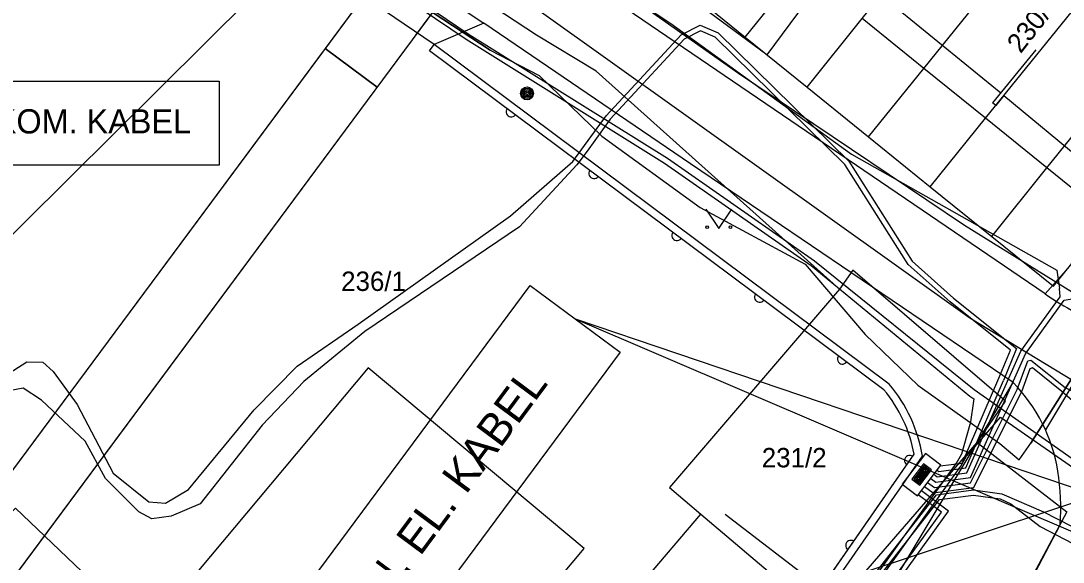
# Model space of a CAD drawing. Extents: x -601580 to 4, y -1204314 to 4.
# Drawn here: x -600441.72 to -600401.36, y -1203807.96 to -1203787.02 of the extents above; entities that cross this region are included whole.
import ezdxf

# ---------------------------------------------------------------- set-up
doc = ezdxf.new("R2010")
doc.units = 0
for name, color, linetype in [('00-EON NN', 7, 'Continuous'), ('00-EON VN', 7, 'Continuous'), ('00-KN-HRANICE PARCEL', 7, 'Continuous'), ('00-KN-PARC. CISLA', 7, 'Continuous'), ('00-KN-VNITRNI KRESBA', 7, 'Continuous'), ('00-POLOHOPIS', 7, 'Continuous'), ('00-RAZÍTKO', 7, 'Continuous'), ('00-SITE KOM. KABEL', 7, 'Continuous'), ('00-VAK-VODA-RAD IGIS', 7, 'Continuous'), ('11-REKONSTRUKCE KANALIZACE POPIS', 7, 'Continuous'), ('Vrstva 25', 7, 'Continuous'), ('Vrstva 26', 7, 'Continuous'), ('Vrstva 36', 7, 'Continuous'), ('Vrstva 8', 7, 'Continuous')]:
    doc.layers.add(name, color=color, linetype=linetype)

# ---------------------------------------------------------------- blocks, each defined once
blk = doc.blocks.new('6.01A_1644')
at = {"layer": 'Vrstva 25'}
for radius in [0.25, 0.2, 0.15, 0.1, 0.05]:
    blk.add_circle((0, 0), radius, dxfattribs=at)
blk = doc.blocks.new('3.14_544')
at = {"layer": 'Vrstva 36'}
blk.add_lwpolyline([(-0.5, 0.75), (0, 0), (0.5, 0.75)], dxfattribs=at)
for centre in [(-0.45, 0.05), (0.449, 0.05)]:
    blk.add_circle(centre, 0.05, dxfattribs=at)
blk = doc.blocks.new('NN620')
at = {"layer": 'Vrstva 8'}
for points in [[(752, 4), (-748, 4)], [(-748, 4), (-748, -746)], [(752, -746), (752, 4)], [(368, -180), (-376, -180)], [(-376, -180), (-376, -558)], [(321, -227), (-329, -227)], [(-329, -227), (-329, -510)], [(274, -274), (-281, -274)], [(-281, -274), (-281, -463)], [(227, -321), (-234, -321)], [(-234, -321), (-234, -416)], [(-193, -369), (185, -369)], [(227, -416), (227, -321)], [(274, -463), (274, -274)], [(321, -510), (321, -227)], [(368, -558), (368, -180)], [(-748, -746), (752, -746)], [(-376, -558), (368, -558)], [(-329, -510), (321, -510)], [(-281, -463), (274, -463)], [(-234, -416), (227, -416)]]:
    blk.add_lwpolyline(points, dxfattribs=at)

msp = doc.modelspace()

# ---------------------------------------------------------------- linework, layer by layer
for points in [[(-600365.317, -1203705.234), (-600367.324, -1203703.744), (-600429.936, -1203788.096), (-600427.929, -1203789.586)], [(-600366.807, -1203707.241), (-600426.439, -1203787.579)], [(-600427.929, -1203789.586), (-600429.936, -1203788.096), (-600492.548, -1203872.448), (-600373.307, -1203960.957), (-600310.695, -1203876.605), (-600312.703, -1203875.115)], [(-600429.419, -1203791.594), (-600489.051, -1203871.931), (-600373.825, -1203957.46), (-600314.193, -1203877.122)]]:
    msp.add_lwpolyline(points)
at = {"layer": '00-EON NN'}
for points in [[(-600443.789, -1203768.219), (-600439.988, -1203771.191), (-600436.287, -1203773.861), (-600436.095, -1203774), (-600434.65, -1203771.98), (-600434.306, -1203771.872), (-600434.351, -1203772.251), (-600435.77, -1203774.235), (-600435.61, -1203774.35), (-600432.238, -1203776.781), (-600416.559, -1203787.121), (-600409.559, -1203792.18), (-600401.613, -1203796.671), (-600401.51, -1203797.37)], [(-600443.481, -1203801.477), (-600441.485, -1203800.213), (-600440.875, -1203800.229), (-600440.465, -1203800.586), (-600439.536, -1203801.867), (-600438.145, -1203804.516), (-600436.76, -1203805.634), (-600436.116, -1203805.68), (-600435.235, -1203805.157), (-600432.692, -1203802.07), (-600431.021, -1203800.385), (-600428.663, -1203798.755), (-600422.759, -1203794.567), (-600420.35, -1203792.465), (-600419.062, -1203790.695), (-600416.158, -1203787.561), (-600415.415, -1203787.182), (-600414.718, -1203787.479), (-600409.664, -1203792.446), (-600407.208, -1203796.312), (-600405.611, -1203797.743), (-600403.169, -1203799.698), (-600403.668, -1203800.93)], [(-600403.852, -1203800.85), (-600403.408, -1203799.765), (-600405.741, -1203797.895), (-600407.362, -1203796.442), (-600409.82, -1203792.572), (-600414.832, -1203787.649), (-600415.407, -1203787.402), (-600416.036, -1203787.723), (-600418.906, -1203790.821), (-600419.791, -1203792.059), (-600420.194, -1203792.591), (-600422.408, -1203794.985), (-600428.406, -1203799.034), (-600430.766, -1203800.969), (-600432.383, -1203802.666), (-600434.772, -1203805.7), (-600435.902, -1203806.189), (-600436.648, -1203806.285), (-600437.15, -1203806.016), (-600438.44, -1203804.723), (-600439.235, -1203803.28), (-600440.923, -1203801.7), (-600441.636, -1203801.236), (-600442.174, -1203801.336)], [(-600403.149, -1203801.285), (-600402.725, -1203800.178), (-600402.608, -1203800.147), (-600401.288, -1203801.205), (-600399.047, -1203802.31), (-600395.275, -1203804.79), (-600394.82, -1203804.778), (-600389.904, -1203795.433), (-600387.75, -1203791.819), (-600386.729, -1203791.217), (-600386.332, -1203791.369), (-600383.72, -1203793.044)], [(-600384.047, -1203793.073), (-600386.264, -1203791.65), (-600386.685, -1203791.444), (-600387.637, -1203792), (-600390.001, -1203796.056), (-600394.66, -1203804.904), (-600394.683, -1203804.974), (-600395.107, -1203804.985), (-600395.704, -1203805.197), (-600399.553, -1203802.98), (-600401.42, -1203801.357), (-600402.553, -1203800.449), (-600402.658, -1203800.481), (-600402.971, -1203801.375)], [(-600406.368, -1203804.561), (-600406.237, -1203804.658), (-600405.089, -1203804.508), (-600402.997, -1203799.8), (-600401.476, -1203797.7), (-600401.51, -1203797.37)], [(-600406.49, -1203804.72), (-600406.292, -1203804.867), (-600404.952, -1203804.692), (-600402.823, -1203799.9), (-600401.32, -1203797.827), (-600400.24, -1203797.65)], [(-600406.247, -1203804.402), (-600406.183, -1203804.45), (-600405.132, -1203804.312), (-600403.668, -1203800.93)], [(-600406.123, -1203804.24), (-600405.271, -1203804.128), (-600403.852, -1203800.85)], [(-600406.729, -1203805.041), (-600406.401, -1203805.285), (-600404.823, -1203805.079), (-600402.971, -1203801.375)], [(-600406.61, -1203804.88), (-600406.347, -1203805.076), (-600404.954, -1203804.893), (-600403.149, -1203801.285)], [(-600422.643, -1203818.23), (-600422.748, -1203818.375), (-600422.844, -1203819.125), (-600422.094, -1203820.21), (-600420.034, -1203821.812), (-600418.478, -1203822.183), (-600417.722, -1203821.978), (-600412.13, -1203814.77), (-600405.797, -1203805.984), (-600406.852, -1203805.198)], [(-600422.485, -1203818.354), (-600422.556, -1203818.452), (-600422.636, -1203819.075), (-600421.946, -1203820.07), (-600419.946, -1203821.628), (-600418.482, -1203821.977), (-600417.838, -1203821.802), (-600412.29, -1203814.65), (-600406.073, -1203806.028), (-600406.974, -1203805.357)]]:
    msp.add_lwpolyline(points, dxfattribs=at)
at = {"layer": '00-EON VN'}
for points in [[(-600383.25, -1203783.59), (-600384.36, -1203785.06), (-600387.363, -1203790.788), (-600387.636, -1203791.819), (-600388.781, -1203794.246), (-600391.141, -1203798.544), (-600394.408, -1203804.965), (-600395.164, -1203806.243), (-600395.912, -1203806.852), (-600396.541, -1203806.795), (-600400.796, -1203804.12), (-600404.813, -1203801.302), (-600410.985, -1203796.316), (-600416.678, -1203792.351), (-600424.36, -1203787.555), (-600438.08, -1203778.28), (-600442.027, -1203775.462), (-600444.357, -1203773.807), (-600448.151, -1203771.631), (-600451.152, -1203771.298), (-600454.57, -1203770.237), (-600456.457, -1203769.325), (-600457.482, -1203769.405), (-600459.327, -1203769.119)], [(-600459.477, -1203769.291), (-600457.511, -1203769.594), (-600456.508, -1203769.518), (-600454.624, -1203770.445), (-600451.211, -1203771.488), (-600448.233, -1203771.815), (-600444.486, -1203774.019), (-600442.217, -1203775.59), (-600438.167, -1203778.496), (-600424.472, -1203787.735), (-600416.801, -1203792.528), (-600411.123, -1203796.487), (-600404.975, -1203801.537), (-600404.82, -1203801.644), (-600404.96, -1203802.62)], [(-600420.98, -1203819.53), (-600420.864, -1203820.446), (-600419.462, -1203821.043), (-600418.93, -1203821.127), (-600418.441, -1203820.946), (-600406.264, -1203805.356), (-600404.84, -1203805.169), (-600403.741, -1203805.313), (-600402.12, -1203806.02), (-600397.21, -1203808.53), (-600396.959, -1203808.655), (-600396.658, -1203808.122), (-600387.498, -1203791.032), (-600386.327, -1203789.041), (-600384.551, -1203785.743), (-600383.307, -1203783.299)], [(-600421.95, -1203818.81), (-600422.25, -1203819.38), (-600420.889, -1203820.652), (-600419.518, -1203821.237), (-600418.91, -1203821.333), (-600418.319, -1203821.114), (-600406.156, -1203805.544), (-600404.84, -1203805.371), (-600403.799, -1203805.507), (-600403.392, -1203805.701), (-600402.25, -1203806.58), (-600397.51, -1203809.05), (-600396.827, -1203808.831), (-600396.482, -1203808.218), (-600387.322, -1203791.128), (-600386.153, -1203789.139), (-600384.409, -1203785.897), (-600383.678, -1203785.564)], [(-600404.69, -1203803.4), (-600403.793, -1203802.354), (-600400.965, -1203804.307), (-600396.659, -1203806.996), (-600396.026, -1203808.089), (-600397.926, -1203812.215), (-600401.515, -1203819.485), (-600403.526, -1203823.769), (-600404.68, -1203825.69), (-600408.835, -1203831.858), (-600411.506, -1203835.68), (-600414.412, -1203839.145), (-600422.594, -1203849.646), (-600426.194, -1203853.932), (-600430.114, -1203859.273), (-600431.226, -1203862.375), (-600431.964, -1203864.361), (-600433.679, -1203869.626), (-600433.941, -1203870.22), (-600433.675, -1203870.696)], [(-600421.608, -1203819.038), (-600421.591, -1203820.03), (-600419.121, -1203821.367), (-600417.676, -1203821.186), (-600412.921, -1203814.532), (-600405.494, -1203804.136), (-600405.292, -1203803.778), (-600404.96, -1203802.62)], [(-600421.811, -1203818.879), (-600421.789, -1203820.15), (-600419.159, -1203821.573), (-600417.564, -1203821.374), (-600412.759, -1203814.648), (-600405.326, -1203804.244), (-600405.109, -1203803.859), (-600404.69, -1203803.4)]]:
    msp.add_lwpolyline(points, dxfattribs=at)
at = {"layer": '00-KN-HRANICE PARCEL'}
for p, q in [((-600416.05, -1203785.73), (-600413.67, -1203787.65)), ((-600413.67, -1203787.65), (-600411.28, -1203789.58)), ((-600411.28, -1203789.58), (-600408.9, -1203791.51)), ((-600408.9, -1203791.51), (-600406.51, -1203793.44)), ((-600406.51, -1203793.44), (-600404.13, -1203795.36)), ((-600410.6, -1203810.15), (-600404.69, -1203803.33)), ((-600404.69, -1203803.33), (-600401.22, -1203806.01)), ((-600421.75, -1203813.53), (-600415.39, -1203806.11)), ((-600415.39, -1203806.11), (-600410.6, -1203810.15))]:
    msp.add_line(p, q, dxfattribs=at)
for points in [[(-600413.67, -1203787.65), (-600411.53, -1203785), (-600407.38, -1203779.87)], [(-600411.28, -1203789.58), (-600409.14, -1203786.93), (-600405, -1203781.8)], [(-600429.5, -1203782.57), (-600431.07, -1203784.39), (-600464.48, -1203817.52), (-600458.72, -1203823.55)], [(-600410.02, -1203797.4), (-600419.45, -1203788.97), (-600421.75, -1203787.58), (-600428.32, -1203783.25)], [(-600408.9, -1203791.51), (-600406.76, -1203788.86), (-600402.61, -1203783.73)], [(-600406.51, -1203793.44), (-600404.37, -1203790.79), (-600400.23, -1203785.66)], [(-600404.13, -1203795.36), (-600401.99, -1203792.71), (-600397.84, -1203787.58)], [(-600404.13, -1203795.36), (-600401.74, -1203797.29), (-600399.6, -1203794.64), (-600396.51, -1203790.82)], [(-600404.69, -1203803.33), (-600403.59, -1203801.74), (-600409.51, -1203796.66), (-600410.02, -1203797.4)], [(-600410.02, -1203797.4), (-600416.61, -1203805.08), (-600415.39, -1203806.11)], [(-600426.48, -1203815.28), (-600419.91, -1203807.43), (-600428.27, -1203800.45), (-600434.84, -1203808.28), (-600426.48, -1203815.28)], [(-600458.72, -1203823.55), (-600441.93, -1203805.88), (-600431.1, -1203816.2), (-600432.56, -1203817.74), (-600431.73, -1203818.53), (-600433.16, -1203820.02), (-600433.98, -1203819.23), (-600447.79, -1203833.72)], [(-600401.22, -1203806.01), (-600410.36, -1203823.08), (-600410.94, -1203822.62), (-600423.34, -1203839.86), (-600431.61, -1203849.11)]]:
    msp.add_lwpolyline(points, dxfattribs=at)
at = {"layer": '00-KN-VNITRNI KRESBA'}
for p, q in [((-600406.76, -1203788.86), (-600409.14, -1203786.93)), ((-600404.37, -1203790.79), (-600406.76, -1203788.86)), ((-600401.99, -1203792.71), (-600404.37, -1203790.79)), ((-600399.6, -1203794.64), (-600401.99, -1203792.71))]:
    msp.add_line(p, q, dxfattribs=at)
at = {"layer": '00-POLOHOPIS'}
for p, q in [((-600430.028, -1203782.925), (-600423.796, -1203787.111)), ((-600402.056, -1203797.586), (-600422.161, -1203783.916)), ((-600425.717, -1203787.936), (-600430.741, -1203784.52)), ((-600408.311, -1203786.101), (-600403.779, -1203789.804)), ((-600423.796, -1203787.111), (-600425.717, -1203787.936)), ((-600415.787, -1203792.547), (-600423.796, -1203787.111)), ((-600425.896, -1203788.176), (-600425.717, -1203787.936)), ((-600408.094, -1203801.077), (-600425.717, -1203787.936)), ((-600408.303, -1203801.295), (-600425.896, -1203788.176)), ((-600402.419, -1203788.138), (-600404.094, -1203790.19)), ((-600403.655, -1203789.905), (-600403.971, -1203790.292)), ((-600403.655, -1203789.905), (-600398.966, -1203793.804)), ((-600403.971, -1203790.292), (-600404.094, -1203790.19)), ((-600403.303, -1203801.007), (-600415.787, -1203792.547)), ((-600402.056, -1203797.586), (-600399.16, -1203794.286)), ((-600399.639, -1203798.807), (-600402.049, -1203802.841)), ((-600415.175, -1203820.817), (-600403.303, -1203801.007)), ((-600410.724, -1203808.961), (-600407.132, -1203803.786)), ((-600410.486, -1203809.144), (-600406.815, -1203803.856)), ((-600414.453, -1203806.1), (-600410.486, -1203809.144)), ((-600408.134, -1203819.097), (-600401.477, -1203806.518))]:
    msp.add_line(p, q, dxfattribs=at)
for points in [[(-600408.303, -1203801.295), (-600425.896, -1203788.176)], [(-600410.724, -1203808.961), (-600407.132, -1203803.786)]]:
    msp.add_lwpolyline(points, dxfattribs=at)
for centre, radius, start, end in [((-600422.733, -1203790.535), 0.2, 143.2869, 323.2897), ((-600419.526, -1203792.926), 0.2, 143.2869, 323.2897), ((-600416.319, -1203795.317), 0.2, 143.2869, 323.2897), ((-600413.113, -1203797.708), 0.2, 143.2869, 323.2897), ((-600396.79, -1203790.165), 9.1, 234.6416, 251.7551), ((-600409.906, -1203800.099), 0.2, 143.2869, 323.2897), ((-600407.871, -1203805.476), 6.39, 9.3295, 44.3733), ((-600412.507, -1203804.792), 5.469, 10.5987, 39.7581), ((-600412.507, -1203804.792), 5.769, 9.3371, 40.0902), ((-600407.303, -1203804.032), 0.2, 55.2338, 235.2367), ((-600411.088, -1203805.881), 9.632, 356.2683, 8.605), ((-600409.584, -1203807.318), 0.2, 55.2338, 235.2367)]:
    msp.add_arc(centre, radius, start, end, dxfattribs=at)
at = {"layer": '00-RAZÍTKO'}
for points in [[(-600492.548, -1203872.448), (-600304.712, -1203619.391), (-600185.471, -1203707.9), (-600373.307, -1203960.957)], [(-600489.051, -1203871.931), (-600304.195, -1203622.889), (-600188.969, -1203708.417), (-600373.825, -1203957.46)]]:
    msp.add_lwpolyline(points, close=True, dxfattribs=at)
at = {"layer": '00-SITE KOM. KABEL'}
for points in [[(-600448.32, -1203764.77), (-600445.41, -1203766.9), (-600434.97, -1203774.92), (-600422.32, -1203783.12), (-600413.93, -1203789.04), (-600405.18, -1203794.93), (-600400.25, -1203797.98), (-600398.96, -1203798.36), (-600397.12, -1203797.36), (-600388.96, -1203781.95), (-600378.33, -1203762.13), (-600375.93, -1203758.23), (-600373.1, -1203754.01), (-600370.24, -1203749.96), (-600363.35, -1203740.04), (-600357.38, -1203731.69), (-600349.33, -1203720.15), (-600345.8, -1203715.19), (-600340.07, -1203706.96), (-600329.02, -1203689.27)], [(-600442.82, -1203775.66), (-600440.03, -1203777), (-600438.99, -1203777.73), (-600437.41, -1203778.55), (-600435.55, -1203780.1), (-600432.05, -1203782.55), (-600431.66, -1203783.05), (-600430.13, -1203783.84), (-600423.55, -1203788.15), (-600421.65, -1203789.14), (-600419.22, -1203791.48), (-600415.42, -1203794.24), (-600411.35, -1203796.43), (-600409.03, -1203799.16), (-600406.99, -1203801.12), (-600403.81, -1203803.37), (-600403.06, -1203804), (-600402.61, -1203803.36), (-600399.96, -1203799.16), (-600399.68, -1203798.65), (-600398.86, -1203797.55), (-600396.69, -1203794.26)], [(-600423.55, -1203788.15), (-600430.13, -1203783.84)], [(-600399.96, -1203799.16), (-600402.61, -1203803.36)]]:
    msp.add_lwpolyline(points, dxfattribs=at)
at = {"layer": '00-VAK-VODA-RAD IGIS'}
msp.add_lwpolyline([(-600395.742, -1203804.116), (-600404.972, -1203798.52), (-600440.983, -1203772.83), (-600444.948, -1203770.012)], dxfattribs=at)
at = {"layer": '11-REKONSTRUKCE KANALIZACE POPIS'}
for p, q in [((-600420.256, -1203798.547), (-600397.33, -1203806.319)), ((-600420.256, -1203798.547), (-600398.666, -1203807.785)), ((-600424.801, -1203813.571), (-600396.37, -1203804.129))]:
    msp.add_line(p, q, dxfattribs=at)
for points in [[(-600416.317, -1203785.75), (-600402.205, -1203766.739), (-600398.724, -1203769.322), (-600412.836, -1203788.334)], [(-600451.8, -1203789.358), (-600434.043, -1203789.358), (-600434.043, -1203792.609), (-600451.8, -1203792.609)], [(-600436.109, -1203816.267), (-600421.997, -1203797.255), (-600418.516, -1203799.839), (-600432.628, -1203818.851)]]:
    msp.add_lwpolyline(points, close=True, dxfattribs=at)

# ---------------------------------------------------------------- block references
at = {"layer": '00-POLOHOPIS', "xscale": 1.00000208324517, "yscale": 1.0000020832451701, "rotation": 52.49851075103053}
msp.add_blockref('6.01A_1644', (-600422.121, -1203789.827), dxfattribs=at)
at = {"layer": '00-POLOHOPIS'}
msp.add_blockref('3.14_544', (-600414.696, -1203795.05), dxfattribs=at)
at = {"layer": 'Vrstva 26', "xscale": 0.001, "yscale": 0.001, "rotation": -127.20684164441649}
msp.add_blockref('NN620', (-600406.55, -1203804.8), dxfattribs=at)

# ---------------------------------------------------------------- texts
at = {"layer": '00-KN-PARC. CISLA'}
msp.add_text('230/6', height=0.75, rotation=52, dxfattribs=at).set_placement((-600403.008, -1203788.313))
for s, p in [('236/1', (-600429.319, -1203797.47)), ('231/2', (-600413.033, -1203804.295))]:
    msp.add_text(s, height=0.75, dxfattribs=at).set_placement(p)
at = {"layer": '11-REKONSTRUKCE KANALIZACE POPIS'}
msp.add_text('KŘÍŽENÍ TEL. KOM. KABEL', height=0.9375, dxfattribs=at).set_placement((-600451.017, -1203791.376))
msp.add_text('KŘÍŽENÍ VN. EL. KABEL', height=1.25, rotation=53.4147, dxfattribs=at).set_placement((-600432.406, -1203816.042))

doc.saveas('drawing.dxf')
